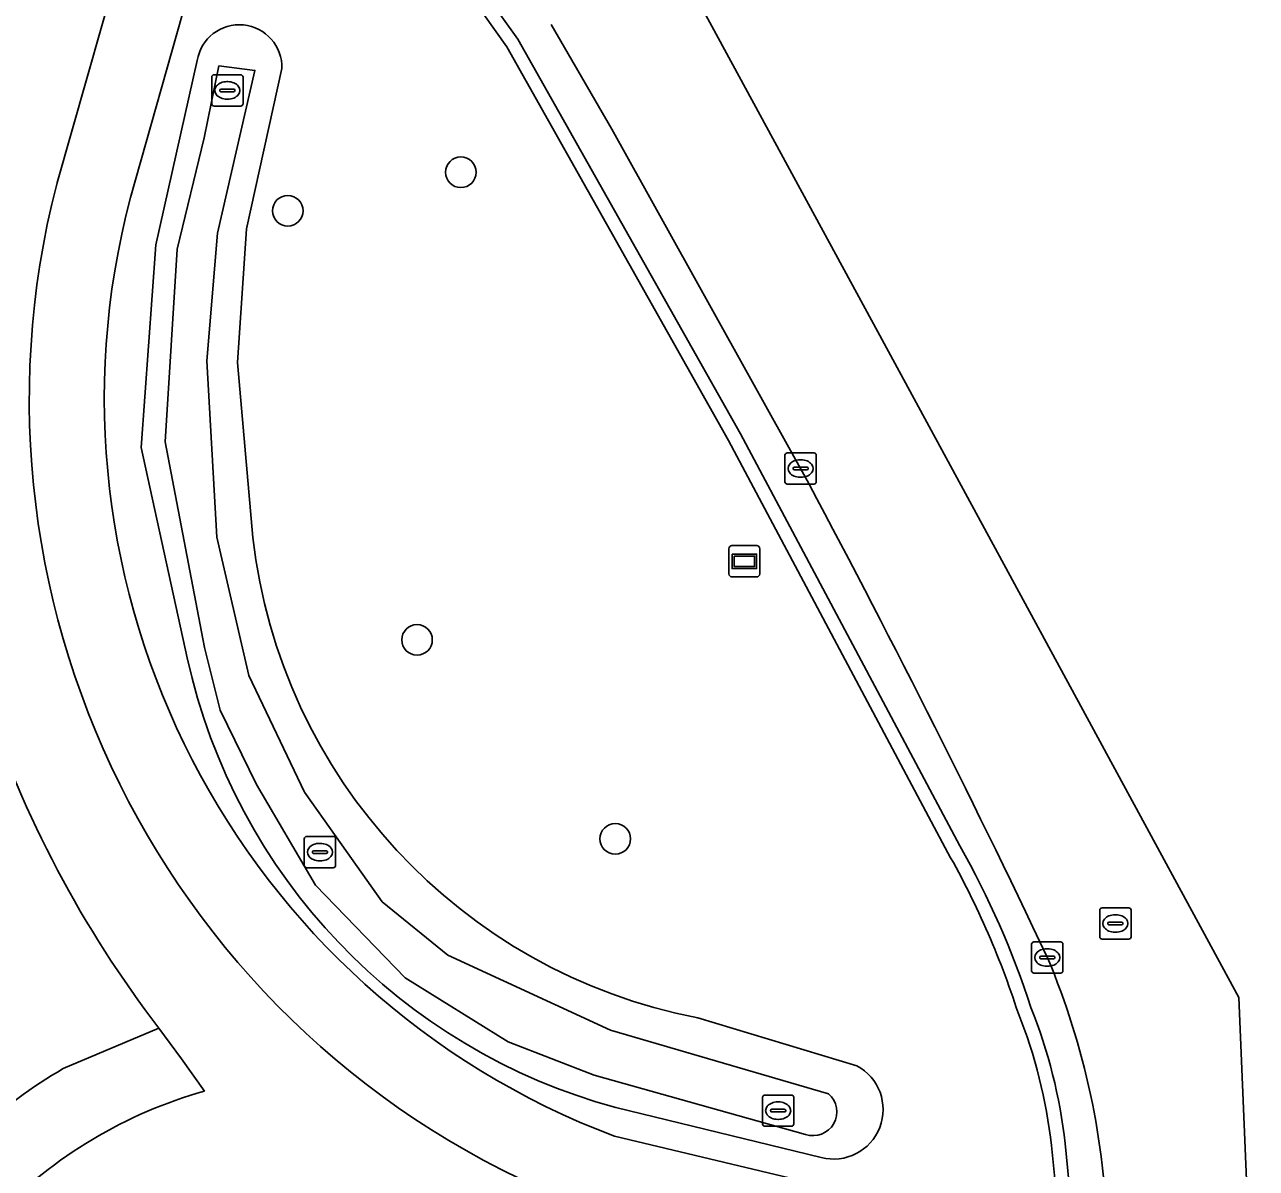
# Model space of a CAD drawing. Extents: x 161477 to 163040, y 383680 to 384871.
# Drawn here: x 162868.4 to 162907.79, y 384216.77 to 384253.35 of the extents above; entities that cross this region are included whole.
import ezdxf

# ---------------------------------------------------------------- set-up
doc = ezdxf.new("R2010")
doc.units = 0
for name, color, linetype in [('IMGEO_Berm_open', 7, 'Continuous'), ('IMGEO_Boom', 7, 'Continuous'), ('IMGEO_Fietspad_gesloten', 7, 'Continuous'), ('IMGEO_Greppel_droge_sloot', 7, 'Continuous'), ('IMGEO_Groenvoorziening', 7, 'Continuous'), ('IMGEO_Kolk', 7, 'Continuous'), ('IMGEO_Muur', 7, 'Continuous'), ('IMGEO_Oever', 7, 'Continuous'), ('IMGEO_Rijbaan_regionaal_gesloten', 7, 'Continuous'), ('IMGEO_Rioolput', 7, 'Continuous'), ('IMGEO_Verkeerseiland_groen', 7, 'Continuous'), ('IMGEO_Voetpad_open', 7, 'Continuous'), ('IMGEO_Wegwijzer', 7, 'Continuous')]:
    doc.layers.add(name, color=color, linetype=linetype)

msp = doc.modelspace()

# ---------------------------------------------------------------- linework, layer by layer
at = {"layer": 'IMGEO_Berm_open'}
for points in [[(162843.122, 384256.284), (162851.341, 384260.919), (162854.198, 384262.214), (162857.011, 384263.143), (162859.88, 384263.885), (162863.018, 384264.085), (162867.221, 384263.933), (162870.3, 384263.311), (162870.788, 384263.213), (162873.61, 384262.102), (162875.993, 384260.906), (162878.734, 384259.148), (162880.583, 384257.409), (162882.288, 384255.528), (162884.176, 384252.88), (162891.292, 384240.256), (162898.3, 384227.088)], [(162893.213, 384239.152), (162887.177, 384250), (162885.24, 384253.346)], [(162901.668, 384217.562), (162901.936, 384214.833)]]:
    msp.add_lwpolyline(points, dxfattribs=at)
for centre, radius, start, end in [((162586.685, 384074.639), 347.884, 25.33452, 28.22234), ((162874.151, 384213.388), 27.764, 17.8841, 29.5674), ((162878.45, 384213.991), 24.576, 1.3704, 22.7621), ((162885.519, 384215.816), 16.243, 6.1709, 22.0503)]:
    msp.add_arc(centre, radius, start, end, dxfattribs=at)
at = {"layer": 'IMGEO_Boom'}
for centre in [(162882.35, 384248.625), (162876.815, 384247.394), (162880.948, 384233.671), (162887.287, 384227.308)]:
    msp.add_circle(centre, 0.489, dxfattribs=at)
at = {"layer": 'IMGEO_Fietspad_gesloten'}
for points in [[(162869.426, 384248.25), (162873.269, 384261.738), (162870.675, 384262.801), (162870.184, 384262.902), (162867.107, 384263.538), (162866.997, 384263.542), (162866.404, 384261.435)], [(162872.696, 384221.253), (162873.42, 384220.269), (162874.156, 384219.244)]]:
    msp.add_lwpolyline(points, dxfattribs=at)
for centre, radius, start, end in [((162896.199, 384241.362), 27.644, 165.5728, 249.844), ((162901.004, 384242.979), 35.684, 198.1888, 217.5053), ((162878.219, 384204.889), 14.919, 105.8043, 135.8795)]:
    msp.add_arc(centre, radius, start, end, dxfattribs=at)
at = {"layer": 'IMGEO_Greppel_droge_sloot'}
for points in [[(162874.611, 384252.028), (162874.141, 384249.728), (162873.277, 384246.164), (162872.899, 384240.007), (162874.148, 384233.43), (162874.654, 384231.421), (162875.815, 384229.044), (162877.705, 384225.831), (162880.568, 384222.861), (162883.861, 384220.821), (162886.616, 384219.756), (162893.37, 384217.855)], [(162894.107, 384219.159), (162887.129, 384221.187), (162881.937, 384223.592), (162879.838, 384225.291), (162878.363, 384227.377), (162877.354, 384228.801), (162875.572, 384232.528), (162874.546, 384236.956), (162874.222, 384242.599), (162874.573, 384246.677), (162875.766, 384251.884), (162874.611, 384252.028)]]:
    msp.add_lwpolyline(points, dxfattribs=at)
msp.add_arc((162893.61, 384218.58), 0.763, 251.7031, 49.348, dxfattribs=at)
at = {"layer": 'IMGEO_Groenvoorziening'}
for points in [[(162890.906, 384240.044), (162883.823, 384252.64), (162881.949, 384255.269), (162880.272, 384257.116), (162878.454, 384258.826), (162875.861, 384260.491), (162875.428, 384260.702), (162871.785, 384247.822)], [(162873.602, 384233.093), (162872.127, 384239.827), (162872.594, 384246.308), (162873.922, 384252.199)], [(162876.626, 384251.938), (162875.493, 384246.821), (162875.205, 384242.541), (162875.695, 384236.947)], [(162897.831, 384227.02), (162890.906, 384240.044)], [(162889.925, 384221.583), (162895.012, 384220.052)], [(162893.871, 384217.118), (162887.305, 384218.718)], [(162887.259, 384217.801), (162901.509, 384214.401), (162901.493, 384214.937), (162901.473, 384215.159), (162901.231, 384217.5)]]:
    msp.add_lwpolyline(points, dxfattribs=at)
for centre, radius, start, end in [((162875.266, 384251.982), 1.361, 358.1525, 170.8209), ((162896.183, 384241.399), 25.229, 165.2511, 249.2856), ((162893.306, 384238.987), 17.729, 186.6061, 259.005), ((162892.309, 384237.206), 19.153, 192.4012, 254.8567), ((162874.037, 384213.333), 27.45, 17.8514, 29.9081), ((162885.527, 384215.817), 15.793, 6.1169, 22.0571), ((162894.265, 384218.654), 1.585, 255.6068, 61.8922)]:
    msp.add_arc(centre, radius, start, end, dxfattribs=at)
at = {"layer": 'IMGEO_Kolk'}
for p, q in [((162874.383, 384250.817), (162874.383, 384251.669)), ((162874.458, 384251.743), (162875.31, 384251.743)), ((162874.871, 384251.523), (162874.896, 384251.523)), ((162875.384, 384251.669), (162875.384, 384250.817)), ((162874.642, 384251.237), (162874.642, 384251.249)), ((162875.08, 384251.2), (162874.682, 384251.2)), ((162874.685, 384251.286), (162875.083, 384251.286)), ((162875.126, 384251.249), (162875.126, 384251.237)), ((162875.31, 384250.743), (162874.458, 384250.743)), ((162874.894, 384250.963), (162874.869, 384250.963)), ((162892.712, 384238.725), (162892.712, 384239.577)), ((162892.787, 384239.651), (162893.639, 384239.651)), ((162893.2, 384239.431), (162893.225, 384239.431)), ((162893.713, 384239.577), (162893.713, 384238.725)), ((162892.971, 384239.145), (162892.971, 384239.157)), ((162893.409, 384239.108), (162893.011, 384239.108)), ((162893.014, 384239.194), (162893.412, 384239.194)), ((162893.455, 384239.157), (162893.455, 384239.145)), ((162893.639, 384238.651), (162892.787, 384238.651)), ((162893.223, 384238.871), (162893.198, 384238.871)), ((162877.344, 384226.459), (162877.344, 384227.311)), ((162877.419, 384227.385), (162878.271, 384227.385)), ((162877.832, 384227.165), (162877.857, 384227.165)), ((162878.345, 384227.311), (162878.345, 384226.459)), ((162877.603, 384226.879), (162877.603, 384226.891)), ((162878.041, 384226.842), (162877.643, 384226.842)), ((162877.646, 384226.928), (162878.044, 384226.928)), ((162878.087, 384226.891), (162878.087, 384226.879)), ((162878.271, 384226.385), (162877.419, 384226.385)), ((162877.855, 384226.605), (162877.83, 384226.605)), ((162900.599, 384223.088), (162900.599, 384223.94)), ((162900.674, 384224.014), (162901.526, 384224.014)), ((162901.6, 384223.94), (162901.6, 384223.088)), ((162900.901, 384223.557), (162901.299, 384223.557)), ((162901.087, 384223.794), (162901.112, 384223.794)), ((162900.858, 384223.508), (162900.858, 384223.52)), ((162901.296, 384223.471), (162900.898, 384223.471)), ((162901.11, 384223.234), (162901.085, 384223.234)), ((162901.342, 384223.52), (162901.342, 384223.508)), ((162901.526, 384223.014), (162900.674, 384223.014)), ((162891.994, 384218.191), (162891.994, 384219.043)), ((162892.069, 384219.117), (162892.921, 384219.117)), ((162892.482, 384218.897), (162892.507, 384218.897)), ((162892.995, 384219.043), (162892.995, 384218.191)), ((162892.253, 384218.611), (162892.253, 384218.623)), ((162892.691, 384218.574), (162892.293, 384218.574)), ((162892.296, 384218.66), (162892.694, 384218.66)), ((162892.737, 384218.623), (162892.737, 384218.611)), ((162892.921, 384218.117), (162892.069, 384218.117)), ((162892.505, 384218.337), (162892.48, 384218.337))]:
    msp.add_line(p, q, dxfattribs=at)
for points in [[(162874.383, 384250.817), (162874.383, 384251.669)], [(162874.458, 384251.743), (162875.31, 384251.743)], [(162875.384, 384251.669), (162875.384, 384250.817)], [(162875.31, 384250.743), (162874.458, 384250.743)], [(162892.712, 384238.725), (162892.712, 384239.577)], [(162892.787, 384239.651), (162893.639, 384239.651)], [(162893.713, 384239.577), (162893.713, 384238.725)], [(162893.639, 384238.651), (162892.787, 384238.651)], [(162877.344, 384226.459), (162877.344, 384227.311)], [(162877.419, 384227.385), (162878.271, 384227.385)], [(162878.345, 384227.311), (162878.345, 384226.459)], [(162878.271, 384226.385), (162877.419, 384226.385)], [(162900.599, 384223.088), (162900.599, 384223.94)], [(162900.674, 384224.014), (162901.526, 384224.014)], [(162901.6, 384223.94), (162901.6, 384223.088)], [(162901.526, 384223.014), (162900.674, 384223.014)], [(162891.994, 384218.191), (162891.994, 384219.043)], [(162892.069, 384219.117), (162892.921, 384219.117)], [(162892.995, 384219.043), (162892.995, 384218.191)], [(162892.921, 384218.117), (162892.069, 384218.117)]]:
    msp.add_lwpolyline(points, dxfattribs=at)
for centre, radius, start, end in [((162874.46, 384251.667), 0.0765, 91.552, 178.448), ((162874.46, 384251.667), 0.0765, 91.552, 178.448), ((162875.308, 384251.667), 0.0765, 1.552, 88.448), ((162875.308, 384251.667), 0.0765, 1.552, 88.448), ((162874.682, 384251.246), 0.0403, 85.8775, 175.7526), ((162874.679, 384251.236), 0.0366, 178.938, 274.7102), ((162875.083, 384251.243), 0.043, 264.8664, 352.4533), ((162875.087, 384251.248), 0.0386, 1.7309, 96.639), ((162874.46, 384250.819), 0.0765, 181.552, 268.448), ((162874.46, 384250.819), 0.0765, 181.552, 268.448), ((162875.308, 384250.819), 0.0765, 271.552, 358.448), ((162875.308, 384250.819), 0.0765, 271.552, 358.448), ((162892.789, 384239.575), 0.0765, 91.552, 178.448), ((162892.789, 384239.575), 0.0765, 91.552, 178.448), ((162893.637, 384239.575), 0.0765, 1.552, 88.448), ((162893.637, 384239.575), 0.0765, 1.552, 88.448), ((162893.011, 384239.154), 0.0403, 85.8775, 175.7526), ((162893.008, 384239.144), 0.0366, 178.938, 274.7102), ((162893.412, 384239.151), 0.043, 264.8664, 352.4533), ((162893.416, 384239.156), 0.0386, 1.7309, 96.639), ((162892.789, 384238.727), 0.0765, 181.552, 268.448), ((162892.789, 384238.727), 0.0765, 181.552, 268.448), ((162893.637, 384238.727), 0.0765, 271.552, 358.448), ((162893.637, 384238.727), 0.0765, 271.552, 358.448), ((162877.421, 384227.309), 0.0765, 91.552, 178.448), ((162877.421, 384227.309), 0.0765, 91.552, 178.448), ((162878.269, 384227.309), 0.0765, 1.552, 88.448), ((162878.269, 384227.309), 0.0765, 1.552, 88.448), ((162877.643, 384226.888), 0.0403, 85.8775, 175.7526), ((162877.64, 384226.878), 0.0366, 178.938, 274.7102), ((162878.044, 384226.885), 0.043, 264.8664, 352.4533), ((162878.048, 384226.89), 0.0386, 1.7309, 96.639), ((162877.421, 384226.461), 0.0765, 181.552, 268.448), ((162877.421, 384226.461), 0.0765, 181.552, 268.448), ((162878.269, 384226.461), 0.0765, 271.552, 358.448), ((162878.269, 384226.461), 0.0765, 271.552, 358.448), ((162900.676, 384223.938), 0.0765, 91.552, 178.448), ((162900.676, 384223.938), 0.0765, 91.552, 178.448), ((162901.524, 384223.938), 0.0765, 1.552, 88.448), ((162901.524, 384223.938), 0.0765, 1.552, 88.448), ((162900.898, 384223.517), 0.0403, 85.8775, 175.7526), ((162901.303, 384223.519), 0.0386, 1.7309, 96.639), ((162900.895, 384223.507), 0.0366, 178.938, 274.7102), ((162901.299, 384223.514), 0.043, 264.8664, 352.4533), ((162900.676, 384223.09), 0.0765, 181.552, 268.448), ((162900.676, 384223.09), 0.0765, 181.552, 268.448), ((162901.524, 384223.09), 0.0765, 271.552, 358.448), ((162901.524, 384223.09), 0.0765, 271.552, 358.448), ((162892.071, 384219.041), 0.0765, 91.552, 178.448), ((162892.071, 384219.041), 0.0765, 91.552, 178.448), ((162892.919, 384219.041), 0.0765, 1.552, 88.448), ((162892.919, 384219.041), 0.0765, 1.552, 88.448), ((162892.293, 384218.62), 0.0403, 85.8775, 175.7526), ((162892.29, 384218.61), 0.0366, 178.938, 274.7102), ((162892.694, 384218.617), 0.043, 264.8664, 352.4533), ((162892.698, 384218.622), 0.0386, 1.7309, 96.639), ((162892.071, 384218.193), 0.0765, 181.552, 268.448), ((162892.071, 384218.193), 0.0765, 181.552, 268.448), ((162892.919, 384218.193), 0.0765, 271.552, 358.448), ((162892.919, 384218.193), 0.0765, 271.552, 358.448)]:
    msp.add_arc(centre, radius, start, end, dxfattribs=at)
for centre, major_axis, ratio, start_param, end_param in [((162874.87, 384251.243), (-0.387, 0.002), 0.722429, 4.712389, 7.853982), ((162874.895, 384251.243), (-0.39, 0.002), 0.717154, 1.570796, 4.712389), ((162893.199, 384239.151), (-0.387, 0.002), 0.722429, 4.712389, 7.853982), ((162893.224, 384239.151), (-0.39, 0.002), 0.717154, 1.570796, 4.712389), ((162877.831, 384226.885), (-0.387, 0.002), 0.722429, 4.712389, 7.853982), ((162877.856, 384226.885), (-0.39, 0.002), 0.717154, 1.570796, 4.712389), ((162901.086, 384223.514), (-0.387, 0.002), 0.722429, 4.712389, 7.853982), ((162901.111, 384223.514), (-0.39, 0.002), 0.717154, 1.570796, 4.712389), ((162892.481, 384218.617), (-0.387, 0.002), 0.722429, 4.712389, 7.853982), ((162892.506, 384218.617), (-0.39, 0.002), 0.717154, 1.570796, 4.712389)]:
    msp.add_ellipse(centre, major_axis=major_axis, ratio=ratio, start_param=start_param, end_param=end_param, dxfattribs=at)
at = {"layer": 'IMGEO_Muur'}
for points in [[(162898.3, 384227.088), (162891.292, 384240.256), (162884.176, 384252.88), (162882.288, 384255.528), (162880.583, 384257.409), (162878.734, 384259.148), (162875.993, 384260.906), (162873.61, 384262.102), (162870.788, 384263.213), (162870.3, 384263.311), (162867.221, 384263.933), (162863.018, 384264.085), (162859.88, 384263.885), (162857.011, 384263.143), (162854.198, 384262.214), (162851.341, 384260.919), (162843.122, 384256.284)], [(162843.353, 384255.925), (162851.523, 384260.533), (162854.345, 384261.813), (162857.107, 384262.727), (162859.923, 384263.46), (162863.028, 384263.658), (162866.918, 384263.544), (162866.997, 384263.542), (162867.107, 384263.538), (162870.184, 384262.902), (162870.675, 384262.801), (162873.269, 384261.738), (162873.488, 384261.648), (162875.428, 384260.702), (162875.861, 384260.491), (162878.454, 384258.826), (162880.272, 384257.116), (162881.949, 384255.269), (162883.823, 384252.64), (162890.906, 384240.044), (162897.831, 384227.02)], [(162889.662, 384192.97), (162892.921, 384195.134), (162896.515, 384198.589), (162899.243, 384202.567), (162900.496, 384205.693), (162901.425, 384208.623), (162901.572, 384209.227), (162901.999, 384212.308), (162901.936, 384214.833), (162901.668, 384217.562)], [(162901.231, 384217.5), (162901.473, 384215.159), (162901.493, 384214.937), (162901.509, 384214.401), (162901.565, 384212.447), (162901.537, 384212.237), (162901.484, 384211.845), (162901.143, 384209.326), (162901.119, 384209.247), (162900.965, 384208.743), (162900.065, 384205.796), (162899.979, 384205.525), (162899.961, 384205.467), (162899.882, 384205.274), (162898.866, 384202.793), (162896.172, 384198.865), (162892.649, 384195.479)]]:
    msp.add_lwpolyline(points, dxfattribs=at)
for centre, radius, start, end in [((162874.151, 384213.388), 27.764, 17.8841, 29.5674), ((162874.037, 384213.333), 27.45, 17.8514, 29.9081), ((162885.527, 384215.817), 15.793, 6.1169, 22.0571), ((162885.519, 384215.816), 16.243, 6.1709, 22.0503)]:
    msp.add_arc(centre, radius, start, end, dxfattribs=at)
at = {"layer": 'IMGEO_Oever'}
for points in [[(162873.922, 384252.199), (162872.594, 384246.308), (162872.127, 384239.827), (162873.602, 384233.093)], [(162893.37, 384217.855), (162886.616, 384219.756), (162883.861, 384220.821), (162880.568, 384222.861), (162877.705, 384225.831), (162875.815, 384229.044), (162874.654, 384231.421), (162874.148, 384233.43), (162872.899, 384240.007), (162873.277, 384246.164), (162874.141, 384249.728), (162874.611, 384252.028), (162875.766, 384251.884), (162874.573, 384246.677), (162874.222, 384242.599), (162874.546, 384236.956), (162875.572, 384232.528), (162877.354, 384228.801), (162878.363, 384227.377), (162879.838, 384225.291), (162881.937, 384223.592), (162887.129, 384221.187), (162894.107, 384219.159)], [(162875.695, 384236.947), (162875.205, 384242.541), (162875.493, 384246.821), (162876.626, 384251.938)], [(162895.012, 384220.052), (162889.925, 384221.583)], [(162887.305, 384218.718), (162893.871, 384217.118)]]:
    msp.add_lwpolyline(points, dxfattribs=at)
for centre, radius, start, end in [((162875.266, 384251.982), 1.361, 358.1525, 170.8209), ((162893.306, 384238.987), 17.729, 186.6061, 259.005), ((162892.309, 384237.206), 19.153, 192.4012, 254.8567), ((162894.265, 384218.654), 1.585, 255.6068, 61.8922), ((162893.61, 384218.58), 0.763, 251.7031, 49.348)]:
    msp.add_arc(centre, radius, start, end, dxfattribs=at)
at = {"layer": 'IMGEO_Rijbaan_regionaal_gesloten'}
for points in [[(162907.785, 384208.778), (162907.22, 384222.237), (162895.68, 384243.518), (162889.905, 384254.167), (162880.443, 384266.366), (162867.227, 384265.652), (162865.628, 384265.268), (162867.546, 384265.059)], [(162885.24, 384253.346), (162887.177, 384250), (162893.213, 384239.152)]]:
    msp.add_lwpolyline(points, dxfattribs=at)
for centre, radius, start, end in [((162586.685, 384074.639), 347.884, 25.33452, 28.22234), ((162878.45, 384213.991), 24.576, 1.3704, 22.7621)]:
    msp.add_arc(centre, radius, start, end, dxfattribs=at)
at = {"layer": 'IMGEO_Rioolput'}
for p, q in [((162902.777, 384224.176), (162902.777, 384225.028)), ((162902.852, 384225.102), (162903.704, 384225.102)), ((162903.265, 384224.882), (162903.29, 384224.882)), ((162903.778, 384225.028), (162903.778, 384224.176)), ((162903.036, 384224.596), (162903.036, 384224.608)), ((162903.474, 384224.559), (162903.076, 384224.559)), ((162903.079, 384224.645), (162903.477, 384224.645)), ((162903.288, 384224.322), (162903.263, 384224.322)), ((162903.52, 384224.608), (162903.52, 384224.596)), ((162903.704, 384224.102), (162902.852, 384224.102))]:
    msp.add_line(p, q, dxfattribs=at)
for points in [[(162902.777, 384224.176), (162902.777, 384225.028)], [(162902.852, 384225.102), (162903.704, 384225.102)], [(162903.778, 384225.028), (162903.778, 384224.176)], [(162903.704, 384224.102), (162902.852, 384224.102)]]:
    msp.add_lwpolyline(points, dxfattribs=at)
for centre, radius, start, end in [((162902.854, 384225.026), 0.0765, 91.552, 178.448), ((162902.854, 384225.026), 0.0765, 91.552, 178.448), ((162903.702, 384225.026), 0.0765, 1.552, 88.448), ((162903.702, 384225.026), 0.0765, 1.552, 88.448), ((162903.076, 384224.605), 0.0403, 85.8775, 175.7526), ((162903.073, 384224.595), 0.0366, 178.938, 274.7102), ((162903.477, 384224.602), 0.043, 264.8664, 352.4533), ((162903.481, 384224.607), 0.0386, 1.7309, 96.639), ((162902.854, 384224.178), 0.0765, 181.552, 268.448), ((162902.854, 384224.178), 0.0765, 181.552, 268.448), ((162903.702, 384224.178), 0.0765, 271.552, 358.448), ((162903.702, 384224.178), 0.0765, 271.552, 358.448)]:
    msp.add_arc(centre, radius, start, end, dxfattribs=at)
for centre, major_axis, ratio, start_param, end_param in [((162903.264, 384224.602), (-0.387, 0.002), 0.722429, 4.712389, 7.853982), ((162903.289, 384224.602), (-0.39, 0.002), 0.717154, 1.570796, 4.712389)]:
    msp.add_ellipse(centre, major_axis=major_axis, ratio=ratio, start_param=start_param, end_param=end_param, dxfattribs=at)
at = {"layer": 'IMGEO_Verkeerseiland_groen'}
msp.add_lwpolyline([(162869.637, 384219.962), (162872.696, 384221.253)], dxfattribs=at)
for centre, radius, start, end in [((162901.004, 384242.979), 35.684, 198.1888, 217.5053), ((162876.979, 384207.191), 14.731, 119.8959, 133.4416)]:
    msp.add_arc(centre, radius, start, end, dxfattribs=at)
at = {"layer": 'IMGEO_Voetpad_open'}
for points in [[(162871.785, 384247.822), (162875.428, 384260.702), (162873.488, 384261.648), (162873.269, 384261.738), (162869.426, 384248.25)], [(162872.696, 384221.253), (162869.637, 384219.962)], [(162874.156, 384219.244), (162873.42, 384220.269), (162872.696, 384221.253)], [(162886.673, 384215.411), (162900.405, 384212.105), (162901.484, 384211.845), (162901.537, 384212.237), (162901.565, 384212.447), (162901.509, 384214.401), (162887.259, 384217.801)]]:
    msp.add_lwpolyline(points, dxfattribs=at)
for centre, radius, start, end in [((162896.199, 384241.362), 27.644, 165.5728, 249.844), ((162896.183, 384241.399), 25.229, 165.2511, 249.2856), ((162876.979, 384207.191), 14.731, 119.8959, 133.4416), ((162878.219, 384204.889), 14.919, 105.8043, 135.8795)]:
    msp.add_arc(centre, radius, start, end, dxfattribs=at)
at = {"layer": 'IMGEO_Wegwijzer'}
for p, q in [((162890.918, 384235.785), (162890.918, 384236.585)), ((162890.918, 384236.585), (162890.918, 384235.785)), ((162891.018, 384236.685), (162891.808, 384236.685)), ((162891.808, 384236.685), (162891.018, 384236.685)), ((162891.908, 384236.585), (162891.908, 384235.785)), ((162891.908, 384235.785), (162891.908, 384236.585)), ((162891.808, 384235.685), (162891.018, 384235.685)), ((162891.018, 384235.685), (162891.808, 384235.685))]:
    msp.add_line(p, q, dxfattribs=at)
for points in [[(162891.019, 384236.417), (162891.807, 384236.417), (162891.807, 384235.953), (162891.019, 384235.953), (162891.019, 384236.417)], [(162891.084, 384236.352), (162891.084, 384236.018), (162891.742, 384236.018), (162891.742, 384236.352), (162891.084, 384236.352)]]:
    msp.add_lwpolyline(points, dxfattribs=at)
for centre, start, end in [((162891.018, 384236.585), 90, 180), ((162891.018, 384236.585), 90, 180), ((162891.808, 384236.585), 0, 90), ((162891.808, 384236.585), 360, 90), ((162891.018, 384235.785), 180, 270), ((162891.018, 384235.785), 180, 270), ((162891.808, 384235.785), 270, 0), ((162891.808, 384235.785), 270, 0)]:
    msp.add_arc(centre, 0.1, start, end, dxfattribs=at)

doc.saveas('drawing.dxf')
